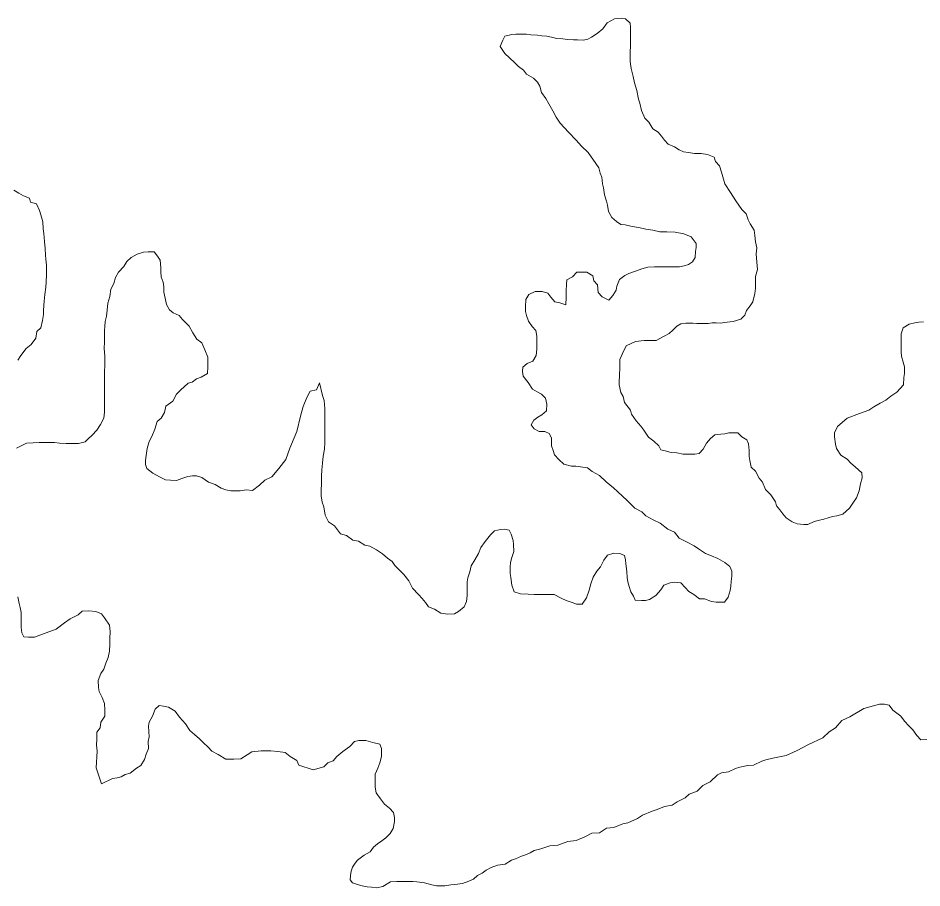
# Model space of a CAD drawing. Extents: x 553962 to 842807, y 8883888 to 9032388.
# Drawn here: x 615967 to 620486, y 8943492 to 8947838 of the extents above; entities that cross this region are included whole.
import ezdxf

# ---------------------------------------------------------------- set-up
doc = ezdxf.new("R2010")
doc.units = 0
doc.header["$LTSCALE"] = 150
doc.layers.add('25', color=7, linetype='Continuous', lineweight=13)

msp = doc.modelspace()

# ---------------------------------------------------------------- linework, layer by layer
at = {"layer": '25'}
for points in [[(619003.2, 8947833.5), (618981.6, 8947837.8), (618949.1, 8947833.5), (618912.4, 8947814.1), (618890.8, 8947783.8), (618862.7, 8947760.1), (618834.6, 8947742.8), (618815.1, 8947732), (618793.3, 8947728.2), (618763.3, 8947728.4), (618743.3, 8947728.5), (618713.3, 8947731.2), (618690.8, 8947733.8), (618660.8, 8947736.6), (618633.4, 8947741.7), (618610.9, 8947746.9), (618585.9, 8947749.6), (618563.4, 8947752.2), (618530.9, 8947754.9), (618508.4, 8947757.6), (618488.4, 8947757.7), (618455.9, 8947757.9), (618435.9, 8947755.6), (618401.1, 8947748), (618390.6, 8947727.2), (618390.6, 8947727.2)], [(619027.6, 8947621.5), (619027.8, 8947641.5), (619028, 8947671.5), (619028.2, 8947696.6), (619028.4, 8947719.1), (619028.5, 8947741.6), (619028.7, 8947764.2), (619028.9, 8947791.7), (619026.6, 8947811.7), (619003.2, 8947833.5)], [(618390.6, 8947727.2), (618378.1, 8947695.8), (618401.1, 8947660.3), (618449.8, 8947615.3), (618469.7, 8947595.1), (618494.6, 8947577.4), (618509.4, 8947557.3), (618544.3, 8947537), (618564.1, 8947516.9), (618576.5, 8947496.8), (618583.8, 8947466.7), (618606, 8947436.5), (618620.8, 8947408.8), (618640.6, 8947373.7), (618657.8, 8947343.5), (618677.6, 8947313.3), (618718.3, 8947268.2), (618757.5, 8947227.3), (618784.1, 8947197.1), (618817.9, 8947166.9), (618855.4, 8947110.5), (618870.2, 8947090.3), (618877.5, 8947062.8), (618884.9, 8947042.7), (618889.6, 8947010.1), (618894.5, 8946990), (618899.2, 8946954.9), (618909, 8946922.3), (618913.8, 8946902.3), (618918.6, 8946872.2), (618935.9, 8946842.1), (618958.2, 8946821.9), (618980.6, 8946806.7), (619003.1, 8946804.1), (619038.1, 8946796.3), (619070.5, 8946791.1), (619105.5, 8946783.3), (619140.5, 8946778.1), (619175.4, 8946770.4), (619210.4, 8946770.1), (619252.9, 8946767.4), (619295.4, 8946759.6), (619332.8, 8946744.3), (619357.6, 8946711.6), (619357.4, 8946691.6), (619354.7, 8946671.6), (619352, 8946641.5), (619339.3, 8946619.1), (619319.2, 8946606.7), (619296.7, 8946599.3), (619274.1, 8946594.5), (619249.1, 8946594.6), (619214.1, 8946594.9), (619179.1, 8946595.1), (619149.1, 8946595.3), (619116.5, 8946593), (619086.5, 8946585.7), (619053.9, 8946573.4), (619021.3, 8946561.1), (619001.2, 8946551.2), (618973.5, 8946531.4), (618960.8, 8946498.9), (618958.1, 8946478.9), (618940.4, 8946451.5), (618920.2, 8946429.1), (618887.8, 8946444.3), (618868, 8946467), (618863.3, 8946504.6), (618845.9, 8946524.7), (618841.1, 8946549.8), (618811.2, 8946567.5), (618791.2, 8946567.6), (618761.2, 8946567.8), (618738.5, 8946545.4), (618710.9, 8946530.6), (618708.2, 8946508.1), (618708, 8946475.5), (618707.7, 8946443), (618704.9, 8946405.5), (618675, 8946415.7), (618650, 8946420.8), (618630.2, 8946443.5), (618615.3, 8946463.6), (618587.9, 8946471.3), (618552.9, 8946471.6), (618520.2, 8946456.8), (618505.1, 8946431.8), (618504.8, 8946394.3), (618504.6, 8946371.7), (618509.4, 8946351.7), (618519.2, 8946324.1), (618536.5, 8946296.4), (618556.4, 8946276.3), (618561.2, 8946248.7), (618560.9, 8946216.2), (618560.7, 8946183.6), (618557.9, 8946151.1), (618540.2, 8946123.7), (618512.6, 8946111.3), (618490, 8946093.9), (618489.8, 8946071.4)], [(619280.3, 8946310.4), (619305.3, 8946312.8), (619340.3, 8946312.6), (619360.3, 8946312.4), (619395.3, 8946312.2), (619417.8, 8946312), (619437.9, 8946314.4), (619457.9, 8946314.3), (619477.9, 8946314.2), (619512.9, 8946318.9), (619543, 8946321.2), (619580.6, 8946333.5), (619600.7, 8946353.4), (619608.4, 8946375.9), (619627.3, 8946400), (619640.9, 8946420.5), (619651.2, 8946461.4), (619654.6, 8946488.7), (619654.6, 8946512.6), (619654.6, 8946546.7), (619664.8, 8946580.8), (619661.4, 8946618.3), (619658, 8946659.2), (619661.4, 8946689.9), (619654.6, 8946720.6), (619651.2, 8946751.3), (619647.7, 8946778.6), (619627.3, 8946809.3), (619617, 8946829.8), (619606.8, 8946860.4), (619586.3, 8946880.9), (619555.6, 8946925.2), (619555.6, 8946925.2), (619555.6, 8946925.2), (619555.6, 8946925.2), (619528.3, 8946966.2), (619500.7, 8947010), (619493.3, 8947032.6), (619483.6, 8947067.7), (619473.8, 8947100.3), (619454, 8947120.4), (619446.7, 8947143), (619414.2, 8947155.8), (619381.8, 8947161), (619349.3, 8947161.2), (619319.3, 8947166.4), (619294.3, 8947169.1), (619271.9, 8947179.2), (619249.5, 8947194.4), (619217.1, 8947207.1), (619199.7, 8947227.3), (619184.8, 8947247.4), (619167.5, 8947267.5), (619140.1, 8947285.2), (619120.3, 8947317.9), (619100.5, 8947338.1), (619083.3, 8947375.8), (619076.1, 8947413.3), (619068.7, 8947433.4), (619061.5, 8947476), (619049.3, 8947513.7), (619042.1, 8947546.3), (619037.2, 8947566.3), (619032.3, 8947586.4), (619027.6, 8947621.5)], [(615964.9, 8946129), (615980.1, 8946151.4), (616007.9, 8946186.3), (616033.1, 8946206.2), (616055.8, 8946238.6), (616061.1, 8946271.1), (616081.2, 8946290.9), (616089, 8946325.9), (616094.2, 8946356), (616094.4, 8946378.5), (616097.2, 8946423.5), (616100, 8946456.1), (616105.3, 8946493.6), (616108, 8946518.6), (616108.2, 8946556.2), (616108.4, 8946581.2), (616108.6, 8946603.7), (616106.3, 8946633.8), (616104, 8946653.8), (616101.7, 8946686.4), (616099.5, 8946721.4), (616097.2, 8946741.5), (616094.8, 8946761.5), (616092.5, 8946784.1), (616090.2, 8946819.1), (616080.5, 8946854.2), (616073.2, 8946876.8), (616058.4, 8946909.5), (616028.5, 8946917.2), (616023.6, 8946937.2), (615993.7, 8946950), (615971.3, 8946962.6), (615946.4, 8946977.8)], [(617473.8, 8946015), (617459.3, 8945979.9), (617427.3, 8945973.5), (617411.3, 8945941.5), (617392.1, 8945896.7), (617392.1, 8945896.7), (617379.3, 8945848.8), (617379.3, 8945848.8), (617379.3, 8945848.8), (617360.1, 8945772), (617360.1, 8945772), (617347.3, 8945740.1), (617325, 8945688.9), (617305.8, 8945631.4), (617270.6, 8945586.6), (617235.4, 8945545), (617200.2, 8945529), (617174.6, 8945503.5), (617139.4, 8945477.9), (617108, 8945480.5), (617078, 8945475.7), (617058, 8945475.8), (617030.4, 8945476), (617005.5, 8945481.2), (616983, 8945488.9), (616953.1, 8945506.6), (616918.2, 8945519.3), (616885.9, 8945542.1), (616858.4, 8945549.8), (616838.4, 8945549.9), (616815.9, 8945547.6), (616785.8, 8945537.7), (616758.2, 8945527.9), (616728.2, 8945528.1), (616703.2, 8945530.8), (616673.3, 8945546), (616640.9, 8945563.7), (616611.1, 8945586.5), (616603.8, 8945606.5), (616603.9, 8945626.6), (616606.6, 8945651.6), (616611.9, 8945686.6), (616622.1, 8945721.6), (616634.8, 8945746.5), (616650.1, 8945784), (616662.9, 8945821.4), (616683.1, 8945838.8), (616698.3, 8945866.3), (616706, 8945898.8), (616741.2, 8945923.6), (616759, 8945958.5), (616779.2, 8945978.4), (616816.9, 8946013.2), (616837, 8946018.1), (616859.6, 8946035.4), (616882.2, 8946042.8), (616914.8, 8946062.6), (616915.1, 8946095.2), (616915.2, 8946115.2), (616915.5, 8946142.7), (616900.7, 8946180.4), (616886, 8946215.5), (616861.1, 8946233.2), (616841.4, 8946265.9), (616821.6, 8946298.6), (616789.3, 8946331.3), (616772, 8946351.5), (616742.1, 8946364.2), (616724.1, 8946380.6), (616709.6, 8946407.2), (616702.3, 8946438.7), (616695, 8946467.7), (616695, 8946494.4), (616692.6, 8946518.6), (616682.9, 8946545.2), (616681.1, 8946569.9), (616681.3, 8946589.9), (616676.5, 8946627.5), (616664.2, 8946647.6), (616646.9, 8946670.2), (616616.8, 8946670.4), (616594.3, 8946668.1), (616561.7, 8946658.3), (616531.6, 8946641), (616511.4, 8946621.1), (616496.2, 8946596.1), (616468.5, 8946568.8), (616453.3, 8946541.3), (616445.6, 8946511.4), (616430.3, 8946483.9), (616425.1, 8946446.4), (616414.8, 8946413.9), (616412, 8946378.9), (616409.3, 8946348.9), (616401.6, 8946321.4), (616401.4, 8946296.3), (616398.8, 8946276.3), (616398.5, 8946246.3), (616398.3, 8946218.8), (616398.1, 8946188.7), (616400.3, 8946146.1)], [(619373, 8945661.4), (619350.5, 8945659.1), (619318, 8945659.3), (619293, 8945659.4), (619260.5, 8945664.7), (619233, 8945667.3), (619203.1, 8945675.1), (619180.6, 8945680.2), (619170.7, 8945700.3), (619145.9, 8945723), (619118.5, 8945743.2), (619096.3, 8945778.4), (619081.4, 8945798.5), (619056.6, 8945826.2), (619034.4, 8945858.9), (619029.5, 8945879), (618999.8, 8945916.7), (618992.5, 8945946.8), (618980.2, 8945966.9), (618973, 8946004.5), (618973.1, 8946024.6), (618973.3, 8946047.1), (618976.2, 8946097.2), (618976.4, 8946132.2), (618989.2, 8946162.2), (619007, 8946199.6), (619053.5, 8946221.1), (619053.5, 8946221.1), (619096.8, 8946226.7), (619124.7, 8946226.3), (619124.7, 8946226.3), (619157.2, 8946226.1), (619197.8, 8946248.8), (619222.7, 8946261.1), (619240, 8946278.2), (619260.2, 8946298.1), (619280.3, 8946310.4)], [(620493.4, 8946319.9), (620470.8, 8946317.6), (620450.8, 8946315.2), (620423.2, 8946307.9), (620393.1, 8946290.6), (620382.9, 8946260.6), (620382.6, 8946220.5), (620382.4, 8946200.5), (620382.2, 8946170.5), (620384.5, 8946147.9), (620391.8, 8946117.8), (620399.1, 8946095.2)], [(616400.3, 8946146.1), (616399.9, 8946103.6), (616399.7, 8946071), (616399.4, 8946033.5), (616399.2, 8946000.9), (616398.7, 8945935.9), (616398.4, 8945898.3), (616398.2, 8945868.3), (616395.4, 8945838.2), (616378.7, 8945806.4), (616360.5, 8945779.2), (616336.9, 8945753.8), (616317, 8945735.7), (616302.4, 8945721.1), (616269.4, 8945711.4), (616236.9, 8945711.6), (616206.9, 8945711.8), (616174.4, 8945714.5), (616149.4, 8945717.2), (616119.4, 8945717.4), (616091.9, 8945717.6), (616071.9, 8945717.7), (616041.8, 8945715.4), (616009.3, 8945713.1), (615989.2, 8945703.2), (615959.1, 8945688.4)], [(618489.8, 8946071.4), (618492.1, 8946048.9), (618516.9, 8946016.2), (618539.2, 8945983.5), (618561.6, 8945970.8), (618584, 8945958.1), (618603.8, 8945938), (618611.1, 8945907.9), (618608.4, 8945875.4), (618585.7, 8945855.5), (618565.6, 8945843.1), (618545.5, 8945828.2), (618532.8, 8945805.8), (618547.7, 8945785.6), (618572.6, 8945772.9), (618600.1, 8945772.8), (618622.5, 8945762.6), (618634.8, 8945740), (618634.7, 8945720), (618634.5, 8945699.9), (618641.9, 8945677.4), (618649.2, 8945654.8), (618671.5, 8945632.1), (618696.4, 8945609.4), (618733.8, 8945599.1), (618756.3, 8945599), (618791.3, 8945593.8), (618813.8, 8945591.1), (618837.5, 8945572.6), (618874.6, 8945552.8), (618906.7, 8945520.7), (618943.8, 8945491), (618966.1, 8945471.2), (619013.1, 8945426.7), (619050.6, 8945388.2), (619085.5, 8945370.4), (619105.4, 8945350.2), (619142.7, 8945330), (619177.6, 8945314.7), (619214.9, 8945284.4), (619249.8, 8945269.2), (619272.1, 8945239), (619309.5, 8945221.2), (619346.8, 8945200.9), (619369.2, 8945185.8), (619404.1, 8945163), (619434, 8945150.3), (619466.4, 8945137.6), (619501.3, 8945117.3), (619526.1, 8945097.1), (619536, 8945074.5), (619535.8, 8945049.5), (619533.1, 8945022), (619530.4, 8944999.4), (619527.7, 8944976.9), (619517.5, 8944944.5), (619499.8, 8944919.5), (619477.3, 8944919.7), (619457.3, 8944919.8), (619434.8, 8944922.5), (619399.8, 8944935.2), (619374.8, 8944935.4), (619345, 8944958.1), (619320.1, 8944973.3), (619302.8, 8944993.4), (619280.4, 8945016.1), (619247.9, 8945018.8), (619227.9, 8945016.5), (619195.3, 8945004.2), (619180.1, 8944981.7), (619154.9, 8944951.9), (619124.7, 8944932), (619104.7, 8944927.2), (619084.7, 8944927.3), (619052.2, 8944930), (619044.8, 8944950.1), (619030, 8944970.2), (619022.7, 8944997.8), (619015.3, 8945020.4), (619013, 8945042.9), (619010.7, 8945073), (619006, 8945110.6), (619003.7, 8945130.6), (618998.8, 8945153.2), (618976.4, 8945163.3), (618946.4, 8945163.5), (618913.8, 8945153.7), (618896.1, 8945128.8), (618878.3, 8945096.4), (618860.7, 8945074), (618842.9, 8945044.1), (618830.2, 8945011.6), (618822.4, 8944979.1), (618809.6, 8944941.6), (618786.9, 8944909.2), (618759.4, 8944909.4), (618736.9, 8944917.1), (618707, 8944927.3), (618682.1, 8944940), (618647.2, 8944957.7), (618609.7, 8944958)], [(620399.1, 8946095.2), (620398.9, 8946062.7), (620396.2, 8946042.7), (620393.4, 8946005.2), (620360.6, 8945967.8), (620330.5, 8945948), (620305.3, 8945928.1), (620277.7, 8945913.3), (620245, 8945896), (620219.9, 8945878.6), (620174.7, 8945861.4), (620112, 8945839.3), (620064.2, 8945797.1), (620049, 8945764.6), (620048.8, 8945744.6), (620053.5, 8945709.5), (620058.4, 8945686.9), (620080.6, 8945654.2), (620113, 8945634), (620130.3, 8945613.8), (620152.7, 8945596.2), (620185, 8945565.9), (620187.3, 8945540.9), (620179.6, 8945510.9), (620171.8, 8945475.9), (620159, 8945440.9), (620143.9, 8945418.5), (620123.6, 8945388.6), (620090.9, 8945358.8), (620060.8, 8945351.4), (620038.3, 8945346.6), (619995.7, 8945334.3), (619968.1, 8945327), (619948, 8945322.1), (619915.4, 8945307.3), (619895.4, 8945307.5), (619862.9, 8945310.2), (619838, 8945320.4), (619808.1, 8945340.6), (619790.8, 8945360.7), (619775.9, 8945380.9), (619758.6, 8945401), (619753.7, 8945421.1), (619731.5, 8945456.3), (619704.1, 8945481.5), (619689.4, 8945519.1), (619672.1, 8945539.3), (619654.8, 8945574.4), (619632.5, 8945594.6), (619625.2, 8945627.2), (619622.9, 8945647.2), (619623.1, 8945677.3), (619618.3, 8945709.9), (619611, 8945729.9), (619586.1, 8945745.1), (619566.2, 8945765.3), (619541.2, 8945765.5), (619521.2, 8945765.6), (619501.2, 8945760.7), (619481.2, 8945758.3), (619451.1, 8945756), (619429.6, 8945736.9), (619409.7, 8945714.6), (619391.8, 8945683.3), (619373, 8945661.4)], [(618609.7, 8944958), (618579.7, 8944958.2), (618547.2, 8944958.4), (618517.1, 8944958.6), (618479.7, 8944961.3), (618447.2, 8944971.6), (618435, 8945004.2), (618430.2, 8945041.8), (618427.9, 8945061.8), (618428.1, 8945094.4), (618428.3, 8945116.9), (618436, 8945141.9), (618446.2, 8945171.8), (618444, 8945206.9), (618441.7, 8945227), (618431.9, 8945259.6), (618422, 8945279.7), (618399.6, 8945284.8), (618379.6, 8945282.4), (618349.5, 8945275.1), (618329.3, 8945255.2), (618301.6, 8945222.9), (618281.3, 8945193), (618268.6, 8945163), (618250.8, 8945130.6), (618233.1, 8945100.7), (618225.4, 8945070.7), (618215.1, 8945040.7), (618212.5, 8945020.7), (618212.3, 8944993.1), (618212, 8944953.1), (618209.2, 8944923.1), (618196.5, 8944895.6), (618168.8, 8944873.3), (618148.7, 8944860.9), (618116.2, 8944858.6), (618081.2, 8944863.8), (618048.9, 8944884.1), (618019, 8944896.8), (618004.1, 8944916.9), (617986.8, 8944937.1), (617969.4, 8944957.2), (617939.6, 8944989.9), (617919.9, 8945025.1), (617895.1, 8945057.8), (617875.3, 8945078), (617850.5, 8945103.2), (617838.1, 8945123.3), (617813.2, 8945138.5), (617788.4, 8945161.2), (617758.5, 8945181.4), (617726.1, 8945199.2), (617701.2, 8945204.3), (617668.8, 8945224.6), (617641.3, 8945229.8), (617609, 8945252.5), (617579, 8945260.2), (617564.2, 8945280.3), (617549.3, 8945300.5), (617519.5, 8945320.7), (617502.2, 8945353.3), (617495, 8945395.9), (617487.7, 8945418.5), (617482.9, 8945451.1), (617483.1, 8945476.1), (617483.4, 8945513.7), (617483.7, 8945548.7), (617486.4, 8945581.3), (617489.2, 8945613.8), (617491.9, 8945648.8), (617499.7, 8945683.8), (617500, 8945716.4), (617500.1, 8945736.4), (617500.3, 8945756.4), (617500.4, 8945776.4), (617500.6, 8945796.5), (617500.8, 8945829), (617501.1, 8945866.6), (617501.2, 8945886.6), (617496.6, 8945926.7), (617489.2, 8945951.8), (617473.8, 8946015)], [(615965.2, 8944945.8), (615972.4, 8944913.2), (615977.2, 8944893.2), (615982.1, 8944868.1), (615981.9, 8944845.6), (615981.7, 8944813), (615981.5, 8944793), (615986.3, 8944765.4), (615996.1, 8944745.3), (616018.7, 8944745.2), (616048.7, 8944745), (616107.6, 8944765.7), (616107.6, 8944765.7), (616107.6, 8944765.7), (616156.5, 8944784.3), (616199.3, 8944816.6), (616226.9, 8944836.4), (616267.1, 8944856.2), (616287.2, 8944873.6), (616319.8, 8944875.9), (616354.8, 8944873.2), (616384.7, 8944860.4), (616399.5, 8944840.3), (616424.3, 8944805.1), (616426.5, 8944772.5), (616426.3, 8944737.5), (616426.1, 8944710), (616423.3, 8944674.9), (616418, 8944642.4), (616405.3, 8944615), (616395.1, 8944585), (616379.9, 8944562.6), (616367.1, 8944527.6), (616369.4, 8944492.5), (616371.7, 8944472.5), (616386.5, 8944442.3), (616398.8, 8944412.2), (616401, 8944379.7), (616400.8, 8944349.6), (616380.6, 8944319.7), (616377.9, 8944292.2), (616360.2, 8944269.8), (616359.9, 8944237.2), (616359.7, 8944204.7), (616362, 8944174.6), (616357.8, 8944091.2), (616357.8, 8944091.2), (616384, 8944011.3), (616384, 8944011.3)], [(616384, 8944011.3), (616439.2, 8944038.5), (616461.8, 8944040.9), (616481.8, 8944045.7), (616501.9, 8944058.1), (616527, 8944065.5), (616559.7, 8944090.3), (616581, 8944103.8), (616598.9, 8944132.4), (616607.9, 8944159.2), (616618.6, 8944187.8), (616616.8, 8944223.5), (616622.2, 8944246.8), (616618.8, 8944300.2), (616618.8, 8944300.2), (616621.5, 8944320.2), (616639.2, 8944350.1), (616652, 8944385.1), (616672.1, 8944402.5), (616694.6, 8944399.8), (616719.6, 8944394.7), (616751.9, 8944374.4), (616774.2, 8944344.2), (616804, 8944311.5), (616826.2, 8944278.8), (616848.6, 8944258.6), (616873.4, 8944235.9), (616893.3, 8944215.8), (616915.6, 8944195.6), (616935.5, 8944175.4), (616967.9, 8944157.7), (617005.2, 8944134.9), (617025.2, 8944134.8), (617045.2, 8944134.7), (617080.3, 8944136.9), (617112.9, 8944156.7), (617135.6, 8944171.6), (617183.1, 8944176.3), (617230.6, 8944176), (617265.6, 8944173.2), (617303.1, 8944168), (617328, 8944147.8), (617360.3, 8944127.6), (617370.2, 8944105), (617442.5, 8944081.9)], [(619427.9, 8944021.2), (619463.2, 8944056.1), (619483.3, 8944065.9), (619518.3, 8944070.7), (619553.5, 8944088), (619576.1, 8944095.4), (619616.1, 8944102.6), (619643.7, 8944104.9), (619686.3, 8944124.7), (619706.4, 8944132.1), (619741.5, 8944139.3), (619807.2, 8944153.7), (619861.8, 8944178.7), (619918.8, 8944208.2), (619990.3, 8944241.8), (620023, 8944271.6), (620053.2, 8944291.5), (620086, 8944328.8), (620126.2, 8944346.1), (620196.5, 8944388.2), (620274.2, 8944410.2), (620299.2, 8944410), (620321.7, 8944404.8), (620341.5, 8944379.7), (620381.3, 8944349.4), (620398.6, 8944324.2), (620420.9, 8944301.6), (620440.8, 8944281.4), (620460.6, 8944253.7), (620480.4, 8944231.1), (620510.5, 8944233.4)], [(617442.5, 8944081.9), (617495.1, 8944096.6), (617515.3, 8944116.5), (617542.9, 8944126.3), (617560.6, 8944148.8), (617590.8, 8944173.6), (617590.8, 8944173.6), (617626, 8944198.4), (617648.7, 8944223.3), (617671.2, 8944228.1), (617706.2, 8944227.9), (617741.2, 8944217.7), (617776.1, 8944209.9), (617783.5, 8944187.3), (617783.3, 8944167.3), (617783.2, 8944147.3), (617775.4, 8944117.3), (617765.2, 8944089.8), (617752.5, 8944059.9), (617752.2, 8944029.8), (617752, 8943994.8), (617756.8, 8943967.2), (617779.1, 8943937), (617798.8, 8943909.3), (617823.7, 8943889.2), (617843.6, 8943869), (617848.4, 8943843.9), (617848.2, 8943823.9), (617843, 8943788.9), (617827.8, 8943763.9), (617805.1, 8943741.6), (617785, 8943726.7), (617764.8, 8943711.8), (617744.7, 8943694.4), (617727, 8943672), (617696.9, 8943654.7), (617664.2, 8943629.8), (617652.4, 8943615.6), (617639.8, 8943595.2), (617632, 8943574.7), (617628.8, 8943552.7), (617627.2, 8943532.2), (617638.3, 8943516.5), (617668.2, 8943507), (617687.1, 8943502.3), (617712.3, 8943497.6), (617734.3, 8943496), (617758.2, 8943491.5), (617790.7, 8943498.8), (617828.4, 8943521.1), (617860.9, 8943523.4), (617883.5, 8943523.2), (617906, 8943523.1), (617941, 8943522.9), (617961, 8943522.7), (617998.5, 8943517.5), (618035.9, 8943507.2), (618058.4, 8943502.1), (618080.9, 8943501.9), (618100.9, 8943501.8), (618130.9, 8943506.6), (618151, 8943509), (618188.5, 8943513.7), (618221.1, 8943526), (618243.7, 8943535.9), (618263.8, 8943553.3), (618286.5, 8943565.6), (618306.6, 8943580.5), (618331.7, 8943592.9), (618364.3, 8943605.2), (618401.8, 8943609.9), (618434.5, 8943629.8), (618454.6, 8943637.1), (618484.7, 8943649.4), (618504.7, 8943656.8), (618527.3, 8943666.7), (618547.4, 8943679.1), (618580, 8943686.4), (618625.1, 8943701.1), (618665.2, 8943705.8), (618715.3, 8943723), (618757.9, 8943727.8), (618800.6, 8943747.5), (618835.7, 8943764.8), (618873.2, 8943767.1), (618908.4, 8943789.3), (618946, 8943794.1), (618991.1, 8943811.3), (619016.2, 8943816.2), (619063.9, 8943838.4), (619089, 8943855.8), (619136.7, 8943875.5), (619161.8, 8943882.8), (619199.4, 8943897.6), (619237, 8943904.8), (619262.1, 8943922.2), (619302.3, 8943942), (619322.4, 8943959.3), (619362.5, 8943974.1), (619390.3, 8944004), (619427.9, 8944021.2)]]:
    msp.add_lwpolyline(points, dxfattribs=at)

doc.saveas('drawing.dxf')
